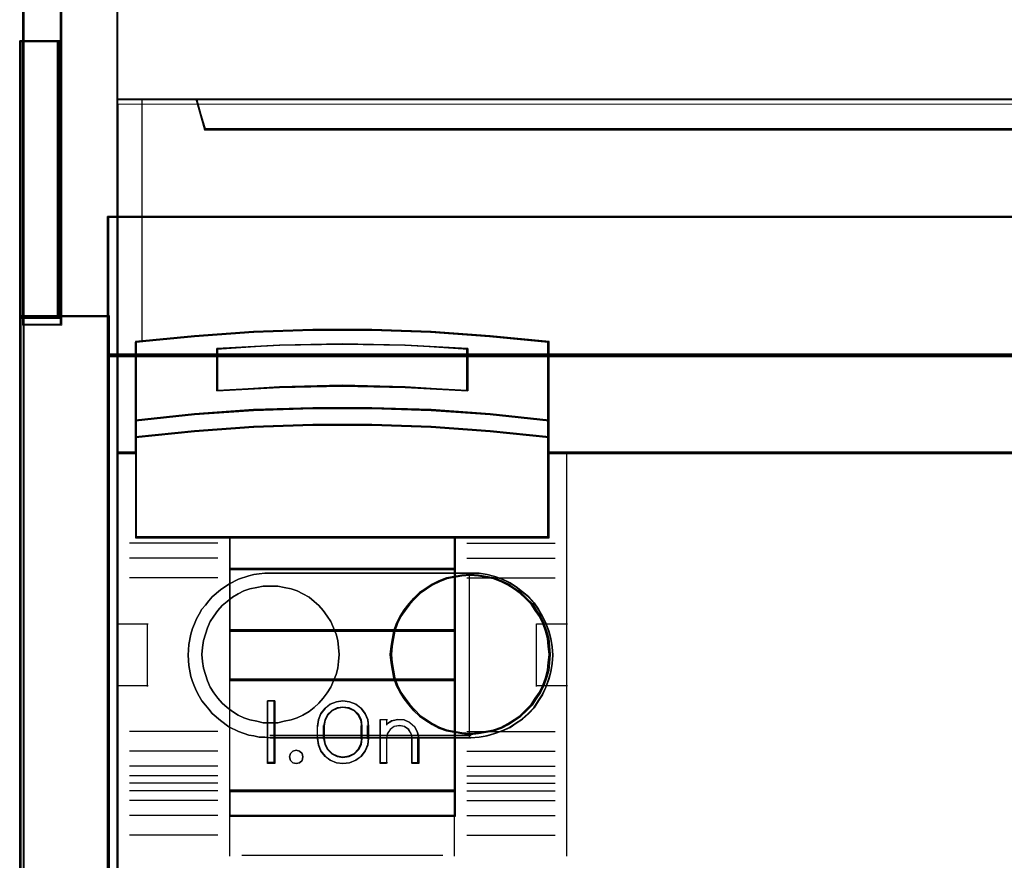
# Model space of a CAD drawing. Header units: millimetres. Extents: x -1290 to 1795, y -4192 to -1311.
# Tile 567 of 656: x 1069.67 to 1077.55, y -2948.62 to -2941.89. Entities that reach past the tile are written whole.
import ezdxf

# ---------------------------------------------------------------- set-up
doc = ezdxf.new("R2010")
doc.units = ezdxf.units.MM
doc.layers.add('30', color=7, linetype='Continuous')
doc.layers.add('45', color=7, linetype='Continuous')
doc.layers.add('Aparatura', color=7, linetype='Continuous', lineweight=13)

# ---------------------------------------------------------------- blocks, each defined once
blk = doc.blocks.new('*U385')
at = {"layer": '45', "color": 7}
for points in [[(270.584727, -233.600374), (198.563909, -233.600374), (198.563909, -315.623143), (270.584727, -315.623143), (270.584727, -233.600374)], [(267.089084, -253.547517), (202.060887, -253.547517), (201.737918, -252.361875), (198.563909, -252.361875), (198.563909, -266.534438), (199.31008, -266.534438), (199.31008, -265.905772), (199.31008, -265.232989), (199.31008, -262.089658), (201.665528, -261.852529), (204.020977, -261.687091), (206.381993, -261.604372), (208.748579, -261.604372), (211.109596, -261.687091), (213.465044, -261.852529), (215.820493, -262.089658), (215.820493, -265.232989), (215.820493, -265.905772), (215.820493, -266.534438), (216.566663, -266.534438), (269.589312, -266.534438), (269.589312, -252.361875), (267.412053, -252.361875), (267.089084, -253.547517)], [(202.059327, -253.588105), (267.08931, -253.588105), (267.412288, -252.361875), (201.736349, -252.361875), (202.059327, -253.588105)], [(210.094044, -263.896619), (212.603565, -264.031708), (212.603565, -262.337471), (210.094044, -262.202383), (207.573345, -262.157353), (205.069414, -262.202383), (202.559894, -262.337471), (202.559894, -264.031708), (205.069414, -263.896619), (207.573345, -263.840332), (210.094044, -263.896619)], [(213.494494, -264.953762), (211.13421, -264.78269), (208.768346, -264.708558), (206.396902, -264.708558), (204.031039, -264.78269), (201.670755, -264.953762), (199.310471, -265.21037), (199.310471, -265.906063), (201.670755, -265.66086), (204.031039, -265.489787), (206.396902, -265.404251), (208.768346, -265.404251), (211.13421, -265.489787), (213.494494, -265.66086), (215.854778, -265.906063), (215.854778, -265.21037), (213.494494, -264.953762)], [(213.47914, -264.966851), (211.124986, -264.801678), (208.765267, -264.730103), (206.399982, -264.730103), (204.040263, -264.801678), (201.686109, -264.966851), (199.331955, -265.21461), (199.331955, -265.886314), (201.686109, -265.649566), (204.040263, -265.484393), (206.399982, -265.401806), (208.765267, -265.401806), (211.124986, -265.484393), (213.47914, -265.649566), (215.833294, -265.886314), (215.833294, -265.21461), (213.47914, -264.966851)], [(213.47914, -264.966851), (211.124986, -264.801678), (208.765267, -264.730103), (206.399982, -264.730103), (204.040263, -264.801678), (201.686109, -264.966851), (199.331955, -265.21461), (199.331955, -265.886314), (201.686109, -265.649566), (204.040263, -265.484393), (206.399982, -265.401806), (208.765267, -265.401806), (211.124986, -265.484393), (213.47914, -265.649566), (215.833294, -265.886314), (215.833294, -265.21461), (213.47914, -264.966851)], [(203.071301, -269.915099), (212.093947, -269.915099), (215.854778, -269.915099), (215.854778, -266.501302), (215.854778, -265.868501), (213.494494, -265.629813), (211.13421, -265.463286), (208.768346, -265.380023), (206.396902, -265.380023), (204.031039, -265.463286), (201.670755, -265.629813), (199.310471, -265.868501), (199.310471, -266.501302), (199.310471, -269.915099), (203.071301, -269.915099)], [(203.083018, -269.893555), (212.082231, -269.893555), (215.833294, -269.893555), (215.833294, -266.510842), (215.833294, -265.883802), (213.47914, -265.647287), (211.124986, -265.482277), (208.765267, -265.399772), (206.399982, -265.399772), (204.040263, -265.482277), (201.686109, -265.647287), (199.331955, -265.883802), (199.331955, -266.510842), (199.331955, -269.893555), (203.083018, -269.893555)], [(212.104066, -269.870215), (203.061182, -269.870215), (203.061182, -271.179032), (212.104066, -271.179032), (212.104066, -269.870215)], [(212.082583, -269.89176), (203.082666, -269.89176), (203.082666, -271.157488), (212.082583, -271.157488), (212.082583, -269.89176)], [(212.104066, -271.135943), (203.061182, -271.135943), (203.061182, -273.647651), (212.104066, -273.647651), (212.104066, -271.135943)], [(212.082583, -271.155692), (203.082666, -271.155692), (203.082666, -273.626106), (212.082583, -273.626106), (212.082583, -271.155692)], [(212.104066, -273.602767), (203.061182, -273.602767), (203.061182, -275.62075), (212.104066, -275.62075), (212.104066, -273.602767)], [(212.082583, -273.624311), (203.082666, -273.624311), (203.082666, -275.599206), (212.082583, -275.599206), (212.082583, -273.624311)], [(203.061182, -280.062468), (212.104066, -280.062468), (212.104066, -275.575866), (203.061182, -275.575866), (203.061182, -280.062468)], [(204.880143, -276.439434), (204.880143, -278.951141), (204.584741, -278.951141), (204.584741, -276.439434), (204.880143, -276.439434)], [(206.724667, -276.942894), (206.89537, -276.730322), (207.094524, -276.568096), (207.350579, -276.472998), (207.606634, -276.439434), (207.874069, -276.472998), (208.118744, -276.568096), (208.329278, -276.730322), (208.499982, -276.942894), (208.596713, -277.183436), (208.630854, -277.446354), (208.630854, -277.94422), (208.596713, -278.207139), (208.499982, -278.447681), (208.329278, -278.660253), (208.118744, -278.816885), (207.874069, -278.917577), (207.606634, -278.951141), (207.350579, -278.917577), (207.094524, -278.816885), (206.89537, -278.660253), (206.724667, -278.447681), (206.627935, -278.207139), (206.588104, -277.94422), (206.588104, -277.446354), (206.627935, -277.183436), (206.724667, -276.942894)], [(206.98806, -276.990464), (206.879209, -277.203877), (206.833377, -277.44537), (206.833377, -277.945205), (206.879209, -278.181082), (206.98806, -278.388878), (207.159931, -278.557362), (207.371904, -278.664068), (207.606794, -278.703381), (207.853141, -278.664068), (208.065114, -278.557362), (208.236985, -278.388878), (208.345836, -278.181082), (208.38021, -277.945205), (208.38021, -277.44537), (208.345836, -277.203877), (208.236985, -276.990464), (208.065114, -276.82198), (207.853141, -276.72089), (207.606794, -276.687193), (207.371904, -276.72089), (207.159931, -276.82198), (206.98806, -276.990464)], [(209.092756, -278.951141), (209.092756, -277.182712), (209.350561, -277.182712), (209.350561, -277.368566), (209.556805, -277.2334), (209.803153, -277.182712), (210.060958, -277.199608), (210.28439, -277.306615), (210.479176, -277.475573), (210.593756, -277.689587), (210.639588, -277.937392), (210.639588, -278.951141), (210.381783, -278.951141), (210.381783, -277.937392), (210.335951, -277.740274), (210.232829, -277.58258), (210.060958, -277.464309), (209.866172, -277.43615), (209.659928, -277.464309), (209.499515, -277.58258), (209.384935, -277.740274), (209.350561, -277.937392), (209.350561, -278.951141), (209.092756, -278.951141)], [(205.974187, -278.550177), (206.004461, -278.681837), (205.974187, -278.819481), (205.871253, -278.915234), (205.731991, -278.951141), (205.598784, -278.915234), (205.50796, -278.819481), (205.465576, -278.681837), (205.50796, -278.550177), (205.598784, -278.44844), (205.731991, -278.412533), (205.871253, -278.44844), (205.974187, -278.550177)], [(212.104066, -280.017584), (203.061182, -280.017584), (203.061182, -281.057097), (212.104066, -281.057097), (212.104066, -280.017584)], [(212.082583, -280.039128), (203.082666, -280.039128), (203.082666, -281.035553), (212.082583, -281.035553), (212.082583, -280.039128)]]:
    blk.add_lwpolyline(points, close=True, dxfattribs=at)
at = {"layer": '45', "color": 139}
for points in [[(270.584727, -233.600374), (198.563909, -233.600374), (198.563909, -315.623143), (270.584727, -315.623143), (270.584727, -233.600374)], [(206.004461, -278.681837), (205.974187, -278.550177), (205.871253, -278.44844), (205.731991, -278.412533), (205.598784, -278.44844), (205.50796, -278.550177), (205.465576, -278.681837), (205.50796, -278.819481), (205.598784, -278.915234), (205.731991, -278.951141), (205.871253, -278.915234), (205.974187, -278.819481), (206.004461, -278.681837)]]:
    blk.add_lwpolyline(points, close=True, dxfattribs=at)
at = {"layer": '45', "color": 255}
blk.add_lwpolyline([(270.563244, -233.621918), (198.585393, -233.621918), (198.585393, -315.601598), (270.563244, -315.601598), (270.563244, -233.621918)], close=True, dxfattribs=at)
at = {"layer": '45', "color": 139}
for points in [[(198.563909, -252.361875), (270.584727, -252.361875)], [(201.736349, -252.361875), (202.103363, -253.588105)], [(202.058605, -253.545016), (267.090031, -253.545016)], [(215.854778, -262.103493), (213.494494, -261.845573), (211.13421, -261.665629), (208.768346, -261.575657), (206.396902, -261.575657), (204.031039, -261.665629), (201.670755, -261.845573), (199.310471, -262.103493)], [(199.310471, -262.058609), (199.310471, -269.915099)], [(212.603565, -262.378182), (210.094044, -262.212561), (207.573345, -262.157353), (205.069414, -262.212561), (202.559894, -262.378182)], [(202.559894, -264.031708), (202.559894, -262.333298)], [(212.560597, -264.031708), (212.560597, -262.333298)], [(215.81002, -269.915099), (215.81002, -262.058609)], [(212.603565, -264.031708), (210.094044, -263.869492), (207.573345, -263.801902), (205.069414, -263.869492), (202.559894, -264.031708)], [(215.854778, -265.236394), (213.494494, -264.966478), (211.13421, -264.786534), (208.768346, -264.708558), (206.396902, -264.708558), (204.031039, -264.786534), (201.670755, -264.966478), (199.310471, -265.236394)], [(215.854778, -265.906063), (213.494494, -265.64902), (211.13421, -265.469689), (208.768346, -265.380023), (206.396902, -265.380023), (204.031039, -265.469689), (201.670755, -265.64902), (199.310471, -265.906063)], [(199.353438, -266.489554), (198.563909, -266.489554)], [(270.584727, -266.489554), (215.81002, -266.489554)], [(216.554791, -266.489554), (216.554791, -282.651376)], [(215.854778, -269.870215), (199.310471, -269.870215)], [(203.061182, -269.870215), (203.061182, -281.057097)], [(203.061182, -269.870215), (212.104066, -269.870215)], [(212.059309, -269.870215), (212.059309, -281.057097)], [(202.604652, -270.128747), (199.059827, -270.128747)], [(212.560597, -270.128747), (216.098261, -270.128747)], [(202.604652, -270.723011), (199.059827, -270.723011)], [(212.560597, -270.723011), (216.098261, -270.723011)], [(203.061182, -271.135943), (212.104066, -271.135943)], [(202.604652, -271.514764), (199.059827, -271.514764)], [(212.560597, -271.514764), (216.098261, -271.514764)], [(198.563909, -273.355007), (199.809969, -273.355007)], [(199.767001, -273.355007), (199.767001, -275.86851)], [(215.35886, -275.86851), (215.35886, -273.355007)], [(215.35886, -273.355007), (216.599549, -273.355007)], [(203.061182, -273.602767), (212.104066, -273.602767)], [(198.563909, -275.823626), (199.809969, -275.823626)], [(203.061182, -275.575866), (212.104066, -275.575866)], [(215.35886, -275.823626), (216.599549, -275.823626)], [(204.880143, -276.439434), (204.584741, -276.439434)], [(204.584741, -276.439434), (204.584741, -278.951141)], [(204.835385, -276.439434), (204.835385, -278.951141)], [(208.630854, -277.47356), (208.596713, -277.203538), (208.499982, -276.956497), (208.329278, -276.738181), (208.118744, -276.571572), (207.874069, -276.473905), (207.606634, -276.439434), (207.350579, -276.473905), (207.094524, -276.571572), (206.89537, -276.738181), (206.724667, -276.956497), (206.627935, -277.203538), (206.588104, -277.47356)], [(208.38021, -277.47356), (208.345836, -277.223088), (208.236985, -277.00174), (208.065114, -276.826992), (207.853141, -276.722143), (207.606794, -276.687193), (207.371904, -276.722143), (207.159931, -276.826992), (206.98806, -277.00174), (206.879209, -277.223088), (206.833377, -277.47356)], [(209.092756, -277.182712), (209.388158, -277.182712)], [(209.092756, -277.182712), (209.092756, -278.951141)], [(209.3434, -277.182712), (209.3434, -277.407132)], [(210.639588, -277.961898), (210.593502, -277.706046), (210.478285, -277.485083), (210.282416, -277.310638), (210.057744, -277.200157), (209.798506, -277.182712), (209.55079, -277.235046), (209.3434, -277.374601)], [(202.604652, -277.665664), (199.059827, -277.665664)], [(206.588104, -277.961898), (206.588104, -277.428676)], [(206.833377, -277.961898), (206.833377, -277.428676)], [(208.335452, -277.961898), (208.335452, -277.428676)], [(208.586096, -277.961898), (208.586096, -277.428676)], [(210.388944, -277.961898), (210.342475, -277.752204), (210.237921, -277.584449), (210.063664, -277.458633), (209.866172, -277.428676), (209.657063, -277.458633), (209.494423, -277.584449), (209.378251, -277.752204), (209.3434, -277.961898)], [(212.560597, -277.665664), (216.098261, -277.665664)], [(206.588104, -277.918809), (206.627935, -278.188363), (206.724667, -278.434975), (206.89537, -278.652912), (207.094524, -278.813497), (207.350579, -278.91673), (207.606634, -278.951141), (207.874069, -278.91673), (208.118744, -278.813497), (208.329278, -278.652912), (208.499982, -278.434975), (208.596713, -278.188363), (208.630854, -277.918809)], [(206.833377, -277.918809), (206.879209, -278.162898), (206.98806, -278.377929), (207.159931, -278.552279), (207.371904, -278.6627), (207.606794, -278.703381), (207.853141, -278.6627), (208.065114, -278.552279), (208.236985, -278.377929), (208.345836, -278.162898), (208.38021, -277.918809)], [(209.3434, -277.918809), (209.3434, -278.951141)], [(210.345976, -277.918809), (210.345976, -278.951141)], [(210.59483, -277.918809), (210.59483, -278.951141)], [(202.604652, -278.457417), (199.059827, -278.457417)], [(212.560597, -278.457417), (216.098261, -278.457417)], [(204.880143, -278.908052), (204.584741, -278.908052)], [(209.092756, -278.908052), (209.388158, -278.908052)], [(210.345976, -278.908052), (210.639588, -278.908052)], [(202.604652, -279.051681), (199.059827, -279.051681)], [(212.560597, -279.051681), (216.098261, -279.051681)], [(202.604652, -279.441274), (199.059827, -279.441274)], [(202.604652, -279.737508), (199.059827, -279.737508)], [(212.560597, -279.441274), (216.098261, -279.441274)], [(212.560597, -279.737508), (216.098261, -279.737508)], [(202.604652, -280.040924), (199.059827, -280.040924)], [(203.061182, -280.017584), (212.104066, -280.017584)], [(212.560597, -280.040924), (216.098261, -280.040924)], [(202.604652, -280.430517), (199.059827, -280.430517)], [(212.560597, -280.430517), (216.098261, -280.430517)], [(202.604652, -281.02478), (199.059827, -281.02478)], [(203.061182, -281.014008), (212.104066, -281.014008)], [(203.061182, -281.014008), (203.061182, -282.651376)], [(212.059309, -281.014008), (212.059309, -282.651376)], [(212.560597, -281.02478), (216.098261, -281.02478)], [(202.604652, -281.816534), (199.059827, -281.816534)], [(212.560597, -281.816534), (216.098261, -281.816534)], [(203.555309, -282.608287), (211.608149, -282.608287)]]:
    blk.add_lwpolyline(points, dxfattribs=at)
at = {"layer": '45', "color": 140}
for points in [[(267.089084, -253.547517), (202.060887, -253.547517), (201.737918, -252.361875), (198.563909, -252.361875), (198.563909, -266.534438), (199.31008, -266.534438), (199.31008, -265.905772), (199.31008, -265.232989), (199.31008, -262.089658), (201.665528, -261.852529), (204.020977, -261.687091), (206.381993, -261.604372), (208.748579, -261.604372), (211.109596, -261.687091), (213.465044, -261.852529), (215.820493, -262.089658), (215.820493, -265.232989), (215.820493, -265.905772), (215.820493, -266.534438), (216.566663, -266.534438), (269.589312, -266.534438), (269.589312, -252.361875), (267.412053, -252.361875), (267.089084, -253.547517)], [(267.069113, -253.565457), (202.080255, -253.565457), (201.757481, -252.383419), (198.585393, -252.383419), (198.585393, -266.512894), (199.331112, -266.512894), (199.331112, -265.886139), (199.331112, -265.215401), (199.331112, -262.081627), (201.685136, -261.845219), (204.039159, -261.680284), (206.398748, -261.597816), (208.763901, -261.597816), (211.12349, -261.680284), (213.477513, -261.845219), (215.831537, -262.081627), (215.831537, -265.215401), (215.831537, -265.886139), (215.831537, -266.512894), (216.577256, -266.512894), (269.567828, -266.512894), (269.567828, -252.383419), (267.391887, -252.383419), (267.069113, -253.565457)], [(202.080608, -253.566561), (267.069819, -253.566561), (267.392594, -252.383419), (201.757832, -252.383419), (202.080608, -253.566561)]]:
    blk.add_lwpolyline(points, close=True, dxfattribs=at)
blk.add_lwpolyline([(199.561115, -252.361875), (199.561115, -262.069381)], dxfattribs=at)
at = {"layer": '45', "color": 59}
for points in [[(202.059327, -253.588105), (267.08931, -253.588105), (267.412288, -252.361875), (201.736349, -252.361875), (202.059327, -253.588105)], [(211.13421, -264.819137), (213.494494, -264.98604), (215.854778, -265.236394), (215.854778, -262.065239), (213.494494, -261.826011), (211.13421, -261.659108), (208.768346, -261.575657), (206.396902, -261.575657), (204.031039, -261.659108), (201.670755, -261.826011), (199.310471, -262.065239), (199.310471, -265.236394), (201.670755, -264.98604), (204.031039, -264.819137), (206.396902, -264.746812), (208.768346, -264.746812), (211.13421, -264.819137)], [(211.124986, -264.802504), (213.47914, -264.967442), (215.833294, -265.21485), (215.833294, -262.081021), (213.47914, -261.844609), (211.124986, -261.679671), (208.765267, -261.597201), (206.399982, -261.597201), (204.040263, -261.679671), (201.686109, -261.844609), (199.331955, -262.081021), (199.331955, -265.21485), (201.686109, -264.967442), (204.040263, -264.802504), (206.399982, -264.73103), (208.765267, -264.73103), (211.124986, -264.802504)], [(212.603565, -262.337471), (212.603565, -264.031708), (210.094044, -263.896619), (207.573345, -263.840332), (205.069414, -263.896619), (202.559894, -264.031708), (202.559894, -262.337471), (205.069414, -262.202383), (207.573345, -262.157353), (210.094044, -262.202383), (212.603565, -262.337471)], [(210.094044, -263.896619), (212.603565, -264.031708), (212.603565, -262.337471), (210.094044, -262.202383), (207.573345, -262.157353), (205.069414, -262.202383), (202.559894, -262.337471), (202.559894, -264.031708), (205.069414, -263.896619), (207.573345, -263.840332), (210.094044, -263.896619)], [(210.084639, -263.879847), (212.583871, -264.011959), (212.583871, -262.355048), (210.084639, -262.222935), (207.574275, -262.178898), (205.080609, -262.222935), (202.581377, -262.355048), (202.581377, -264.011959), (205.080609, -263.879847), (207.574275, -263.8248), (210.084639, -263.879847)], [(210.084639, -263.879847), (212.583871, -264.011959), (212.583871, -262.355048), (210.084639, -262.222935), (207.574275, -262.178898), (205.080609, -262.222935), (202.581377, -262.355048), (202.581377, -264.011959), (205.080609, -263.879847), (207.574275, -263.8248), (210.084639, -263.879847)], [(213.494494, -264.953762), (211.13421, -264.78269), (208.768346, -264.708558), (206.396902, -264.708558), (204.031039, -264.78269), (201.670755, -264.953762), (199.310471, -265.21037), (199.310471, -265.906063), (201.670755, -265.66086), (204.031039, -265.489787), (206.396902, -265.404251), (208.768346, -265.404251), (211.13421, -265.489787), (213.494494, -265.66086), (215.854778, -265.906063), (215.854778, -265.21037), (213.494494, -264.953762)], [(203.071301, -269.915099), (212.093947, -269.915099), (215.854778, -269.915099), (215.854778, -266.501302), (215.854778, -265.868501), (213.494494, -265.629813), (211.13421, -265.463286), (208.768346, -265.380023), (206.396902, -265.380023), (204.031039, -265.463286), (201.670755, -265.629813), (199.310471, -265.868501), (199.310471, -266.501302), (199.310471, -269.915099), (203.071301, -269.915099)], [(203.083018, -269.893555), (212.082231, -269.893555), (215.833294, -269.893555), (215.833294, -266.510842), (215.833294, -265.883802), (213.47914, -265.647287), (211.124986, -265.482277), (208.765267, -265.399772), (206.399982, -265.399772), (204.040263, -265.482277), (201.686109, -265.647287), (199.331955, -265.883802), (199.331955, -266.510842), (199.331955, -269.893555), (203.083018, -269.893555)], [(212.104066, -269.870215), (203.061182, -269.870215), (203.061182, -271.179032), (212.104066, -271.179032), (212.104066, -269.870215)], [(212.082583, -269.89176), (203.082666, -269.89176), (203.082666, -271.157488), (212.082583, -271.157488), (212.082583, -269.89176)], [(212.104066, -271.135943), (203.061182, -271.135943), (203.061182, -273.647651), (212.104066, -273.647651), (212.104066, -271.135943)], [(212.082583, -271.155692), (203.082666, -271.155692), (203.082666, -273.626106), (212.082583, -273.626106), (212.082583, -271.155692)], [(212.104066, -273.602767), (203.061182, -273.602767), (203.061182, -275.62075), (212.104066, -275.62075), (212.104066, -273.602767)], [(212.082583, -273.624311), (203.082666, -273.624311), (203.082666, -275.599206), (212.082583, -275.599206), (212.082583, -273.624311)], [(203.061182, -280.062468), (212.104066, -280.062468), (212.104066, -275.575866), (203.061182, -275.575866), (203.061182, -280.062468)], [(204.880143, -276.439434), (204.880143, -278.951141), (204.584741, -278.951141), (204.584741, -276.439434), (204.880143, -276.439434)], [(206.724667, -276.942894), (206.89537, -276.730322), (207.094524, -276.568096), (207.350579, -276.472998), (207.606634, -276.439434), (207.874069, -276.472998), (208.118744, -276.568096), (208.329278, -276.730322), (208.499982, -276.942894), (208.596713, -277.183436), (208.630854, -277.446354), (208.630854, -277.94422), (208.596713, -278.207139), (208.499982, -278.447681), (208.329278, -278.660253), (208.118744, -278.816885), (207.874069, -278.917577), (207.606634, -278.951141), (207.350579, -278.917577), (207.094524, -278.816885), (206.89537, -278.660253), (206.724667, -278.447681), (206.627935, -278.207139), (206.588104, -277.94422), (206.588104, -277.446354), (206.627935, -277.183436), (206.724667, -276.942894)], [(206.98806, -276.990464), (206.879209, -277.203877), (206.833377, -277.44537), (206.833377, -277.945205), (206.879209, -278.181082), (206.98806, -278.388878), (207.159931, -278.557362), (207.371904, -278.664068), (207.606794, -278.703381), (207.853141, -278.664068), (208.065114, -278.557362), (208.236985, -278.388878), (208.345836, -278.181082), (208.38021, -277.945205), (208.38021, -277.44537), (208.345836, -277.203877), (208.236985, -276.990464), (208.065114, -276.82198), (207.853141, -276.72089), (207.606794, -276.687193), (207.371904, -276.72089), (207.159931, -276.82198), (206.98806, -276.990464)], [(207.005247, -277.005797), (206.89942, -277.214839), (206.854861, -277.451386), (206.854861, -277.940984), (206.89942, -278.17203), (207.005247, -278.375571), (207.172344, -278.540604), (207.378429, -278.645125), (207.606794, -278.683632), (207.846298, -278.645125), (208.052383, -278.540604), (208.219479, -278.375571), (208.325307, -278.17203), (208.358726, -277.940984), (208.358726, -277.451386), (208.325307, -277.214839), (208.219479, -277.005797), (208.052383, -276.840764), (207.846298, -276.741744), (207.606794, -276.708738), (207.378429, -276.741744), (207.172344, -276.840764), (207.005247, -277.005797)], [(209.092756, -278.951141), (209.092756, -277.182712), (209.350561, -277.182712), (209.350561, -277.368566), (209.556805, -277.2334), (209.803153, -277.182712), (210.060958, -277.199608), (210.28439, -277.306615), (210.479176, -277.475573), (210.593756, -277.689587), (210.639588, -277.937392), (210.639588, -278.951141), (210.381783, -278.951141), (210.381783, -277.937392), (210.335951, -277.740274), (210.232829, -277.58258), (210.060958, -277.464309), (209.866172, -277.43615), (209.659928, -277.464309), (209.499515, -277.58258), (209.384935, -277.740274), (209.350561, -277.937392), (209.350561, -278.951141), (209.092756, -278.951141)], [(205.974187, -278.550177), (206.004461, -278.681837), (205.974187, -278.819481), (205.871253, -278.915234), (205.731991, -278.951141), (205.598784, -278.915234), (205.50796, -278.819481), (205.465576, -278.681837), (205.50796, -278.550177), (205.598784, -278.44844), (205.731991, -278.412533), (205.871253, -278.44844), (205.974187, -278.550177)], [(212.104066, -280.017584), (203.061182, -280.017584), (203.061182, -281.057097), (212.104066, -281.057097), (212.104066, -280.017584)], [(212.082583, -280.039128), (203.082666, -280.039128), (203.082666, -281.035553), (212.082583, -281.035553), (212.082583, -280.039128)]]:
    blk.add_lwpolyline(points, close=True, dxfattribs=at)
blk = doc.blocks.new('*U396')
at = {"layer": '30', "color": 7}
for points in [[(113.649238, -411.04288), (113.649238, -399.951152), (113.649238, -411.04288)], [(113.649238, -411.04288), (113.649238, -399.951152), (113.649238, -411.04288)], [(115.244409, -411.04288), (115.244409, -399.951152), (113.649238, -399.951152), (113.649238, -411.04288), (115.244409, -411.04288)], [(115.201441, -410.999791), (115.201441, -399.994241), (113.692205, -399.994241), (113.692205, -410.999791), (115.201441, -410.999791)], [(115.156683, -411.04288), (115.156683, -399.951152), (115.156683, -411.04288)], [(115.156683, -411.04288), (115.156683, -399.951152), (115.156683, -411.04288)], [(117.158256, -406.976392), (548.842747, -406.976392), (117.158256, -406.976392)], [(117.158256, -406.976392), (117.158256, -409.588639), (117.158256, -406.976392)], [(548.842747, -406.976392), (117.158256, -406.976392), (117.158256, -409.541093), (117.158256, -411.018584), (117.158256, -412.579707), (548.842747, -412.579707), (548.842747, -411.018584), (548.842747, -409.541093), (548.842747, -406.976392)], [(117.158256, -412.579707), (117.158256, -409.500666), (117.158256, -412.579707)], [(113.649238, -410.954907), (117.245982, -410.954907), (113.649238, -410.954907)], [(113.649238, -410.954907), (113.649238, -438.045078), (113.649238, -410.954907)], [(115.194714, -410.954907), (113.649238, -410.954907), (113.649238, -438.045078), (115.194714, -438.045078), (117.245982, -438.045078), (117.245982, -436.585953), (117.245982, -435.071767), (117.245982, -414.01081), (117.245982, -412.496624), (117.245982, -410.954907), (115.194714, -410.954907)], [(115.200756, -410.997996), (113.692205, -410.997996), (113.692205, -438.003785), (115.200756, -438.003785), (117.203014, -438.003785), (117.203014, -436.549205), (117.203014, -435.039735), (117.203014, -414.04438), (117.203014, -412.53491), (117.203014, -410.997996), (115.200756, -410.997996)], [(117.158256, -412.491734), (548.842747, -412.491734), (117.158256, -412.491734)], [(117.158256, -414.089604), (117.158256, -412.491734), (117.158256, -414.089604)], [(548.842747, -412.491734), (117.158256, -412.491734), (117.158256, -414.006535), (117.158256, -435.076037), (117.158256, -436.590837), (548.842747, -436.590837), (548.842747, -435.076037), (548.842747, -414.006535), (548.842747, -412.491734)], [(117.158256, -414.001631), (117.158256, -435.082736), (117.158256, -414.001631)], [(131.702128, -421.245904), (132.033116, -421.245904), (132.364104, -421.301538), (132.66751, -421.384988), (132.970917, -421.496255), (133.274323, -421.635338), (133.522564, -421.802238), (133.770805, -421.996955), (134.019046, -422.191672), (134.239705, -422.442023), (134.4052, -422.692373), (134.570694, -422.97054), (134.708606, -423.248707), (134.818935, -423.554691), (134.901682, -423.860674), (134.956847, -424.194475), (134.984429, -424.528275), (134.956847, -424.862076), (134.901682, -425.195876), (134.818935, -425.50186), (134.708606, -425.807843), (134.570694, -426.113827), (134.4052, -426.364177), (134.239705, -426.642344), (134.019046, -426.864878), (133.770805, -427.087412), (133.522564, -427.254312), (133.274323, -427.421212), (132.970917, -427.560295), (132.66751, -427.671562), (132.364104, -427.755012), (132.033116, -427.810646), (131.702128, -427.838462), (123.675659, -427.838462), (123.455, -427.810646), (123.234341, -427.810646), (123.013682, -427.755012), (122.820605, -427.727196), (122.40687, -427.588112), (122.020716, -427.393395), (121.689728, -427.143045), (121.35874, -426.864878), (121.220828, -426.697978), (121.082916, -426.531078), (120.945004, -426.364177), (120.834675, -426.16946), (120.724345, -425.974744), (120.641598, -425.780027), (120.558851, -425.58531), (120.503686, -425.390593), (120.420939, -424.945526), (120.393357, -424.528275), (120.420939, -424.111025), (120.503686, -423.693774), (120.558851, -423.47124), (120.641598, -423.276524), (120.724345, -423.081807), (120.834675, -422.88709), (120.945004, -422.692373), (121.082916, -422.525473), (121.220828, -422.358572), (121.35874, -422.191672), (121.689728, -421.913505), (122.020716, -421.690972), (122.40687, -421.496255), (122.820605, -421.357171), (123.013682, -421.301538), (123.234341, -421.273721), (123.455, -421.245904), (123.675659, -421.245904), (131.702128, -421.245904)], [(123.675659, -427.838462), (131.702128, -427.838462), (132.033116, -427.810646), (132.364104, -427.755012), (132.66751, -427.671562), (132.970917, -427.560295), (133.274323, -427.421212), (133.522564, -427.254312), (133.770805, -427.087412), (134.019046, -426.864878), (134.239705, -426.642344), (134.4052, -426.364177), (134.570694, -426.113827), (134.708606, -425.807843), (134.818935, -425.50186), (134.901682, -425.195876), (134.956847, -424.862076), (134.984429, -424.528275), (134.956847, -424.194475), (134.901682, -423.860674), (134.818935, -423.554691), (134.708606, -423.248707), (134.570694, -422.97054), (134.4052, -422.692373), (134.239705, -422.442023), (134.019046, -422.191672), (133.770805, -421.996955), (133.522564, -421.802238), (133.274323, -421.635338), (132.970917, -421.496255), (132.66751, -421.384988), (132.364104, -421.301538), (132.033116, -421.245904), (131.702128, -421.245904), (123.675659, -421.245904), (123.455, -421.245904), (123.234341, -421.273721), (123.013682, -421.301538), (122.820605, -421.357171), (122.40687, -421.496255), (122.020716, -421.690972), (121.689728, -421.913505), (121.35874, -422.191672), (121.220828, -422.358572), (121.082916, -422.525473), (120.945004, -422.692373), (120.834675, -422.88709), (120.724345, -423.081807), (120.641598, -423.276524), (120.558851, -423.47124), (120.503686, -423.693774), (120.420939, -424.111025), (120.393357, -424.528275), (120.420939, -424.945526), (120.503686, -425.390593), (120.558851, -425.58531), (120.641598, -425.780027), (120.724345, -425.974744), (120.834675, -426.16946), (120.945004, -426.364177), (121.082916, -426.531078), (121.220828, -426.697978), (121.35874, -426.864878), (121.689728, -427.143045), (122.020716, -427.393395), (122.40687, -427.588112), (122.820605, -427.727196), (123.013682, -427.755012), (123.234341, -427.810646), (123.455, -427.810646), (123.675659, -427.838462)], [(123.657102, -421.245904), (131.722474, -421.245904), (123.657102, -421.245904)], [(134.87522, -424.50089), (134.847424, -424.167047), (134.819627, -423.861024), (134.736237, -423.555001), (134.625051, -423.248979), (134.486068, -422.970776), (134.319288, -422.720394), (134.152509, -422.470011), (133.930136, -422.247449), (133.707763, -422.024887), (133.457594, -421.857966), (133.207424, -421.691044), (132.929458, -421.551943), (132.623696, -421.440662), (132.317933, -421.385021), (132.012171, -421.329381), (131.678611, -421.301561), (131.345052, -421.329381), (131.03929, -421.385021), (130.733527, -421.440662), (130.427765, -421.551943), (130.149799, -421.691044), (129.899629, -421.857966), (129.64946, -422.024887), (129.427087, -422.247449), (129.232511, -422.470011), (129.037935, -422.720394), (128.871155, -422.970776), (128.732172, -423.248979), (128.620986, -423.555001), (128.565393, -423.861024), (128.509799, -424.167047), (128.482003, -424.50089), (128.509799, -424.834733), (128.565393, -425.140756), (128.620986, -425.446779), (128.732172, -425.752802), (128.871155, -426.031004), (129.037935, -426.281387), (129.232511, -426.531769), (129.427087, -426.754331), (129.64946, -426.976893), (129.899629, -427.143815), (130.149799, -427.310736), (130.427765, -427.449838), (130.733527, -427.561119), (131.03929, -427.616759), (131.345052, -427.6724), (131.678611, -427.70022), (132.012171, -427.6724), (132.317933, -427.616759), (132.623696, -427.561119), (132.929458, -427.449838), (133.207424, -427.310736), (133.457594, -427.143815), (133.707763, -426.976893), (133.930136, -426.754331), (134.152509, -426.531769), (134.319288, -426.281387), (134.486068, -426.031004), (134.625051, -425.752802), (134.736237, -425.446779), (134.819627, -425.140756), (134.847424, -424.834733), (134.87522, -424.50089)], [(131.678611, -427.70022), (131.345052, -427.6724), (131.03929, -427.616759), (130.733527, -427.561119), (130.427765, -427.449838), (130.149799, -427.310736), (129.899629, -427.143815), (129.64946, -426.976893), (129.427087, -426.754331), (129.232511, -426.531769), (129.037935, -426.281387), (128.871155, -426.031004), (128.732172, -425.752802), (128.620986, -425.446779), (128.565393, -425.140756), (128.509799, -424.834733), (128.482003, -424.50089), (128.509799, -424.167047), (128.565393, -423.861024), (128.620986, -423.555001), (128.732172, -423.248979), (128.871155, -422.970776), (129.037935, -422.720394), (129.232511, -422.470011), (129.427087, -422.247449), (129.64946, -422.024887), (129.899629, -421.857966), (130.149799, -421.691044), (130.427765, -421.551943), (130.733527, -421.440662), (131.03929, -421.385021), (131.345052, -421.329381), (131.678611, -421.301561), (132.012171, -421.329381), (132.317933, -421.385021), (132.623696, -421.440662), (132.929458, -421.551943), (133.207424, -421.691044), (133.457594, -421.857966), (133.707763, -422.024887), (133.930136, -422.247449), (134.152509, -422.470011), (134.319288, -422.720394), (134.486068, -422.970776), (134.625051, -423.248979), (134.736237, -423.555001), (134.819627, -423.861024), (134.847424, -424.167047), (134.87522, -424.50089), (134.847424, -424.834733), (134.819627, -425.140756), (134.736237, -425.446779), (134.625051, -425.752802), (134.486068, -426.031004), (134.319288, -426.281387), (134.152509, -426.531769), (133.930136, -426.754331), (133.707763, -426.976893), (133.457594, -427.143815), (133.207424, -427.310736), (132.929458, -427.449838), (132.623696, -427.561119), (132.317933, -427.616759), (132.012171, -427.6724), (131.678611, -427.70022)], [(128.482003, -424.50089), (128.509799, -424.834733), (128.565393, -425.140756), (128.620986, -425.446779), (128.732172, -425.752802), (128.871155, -426.031004), (129.037935, -426.281387), (129.232511, -426.531769), (129.427087, -426.754331), (129.64946, -426.976893), (129.899629, -427.143815), (130.149799, -427.310736), (130.427765, -427.449838), (130.733527, -427.561119), (131.03929, -427.616759), (131.345052, -427.6724), (131.678611, -427.70022), (132.012171, -427.6724), (132.317933, -427.616759), (132.623696, -427.561119), (132.929458, -427.449838), (133.207424, -427.310736), (133.457594, -427.143815), (133.707763, -426.976893), (133.930136, -426.754331), (134.152509, -426.531769), (134.319288, -426.281387), (134.486068, -426.031004), (134.625051, -425.752802), (134.736237, -425.446779), (134.819627, -425.140756), (134.847424, -424.834733), (134.87522, -424.50089), (134.847424, -424.167047), (134.819627, -423.861024), (134.736237, -423.555001), (134.625051, -423.248979), (134.486068, -422.970776), (134.319288, -422.720394), (134.152509, -422.470011), (133.930136, -422.247449), (133.707763, -422.024887), (133.457594, -421.857966), (133.207424, -421.691044), (132.929458, -421.551943), (132.623696, -421.440662), (132.317933, -421.385021), (132.012171, -421.329381), (131.678611, -421.301561), (131.345052, -421.329381), (131.03929, -421.385021), (130.733527, -421.440662), (130.427765, -421.551943), (130.149799, -421.691044), (129.899629, -421.857966), (129.64946, -422.024887), (129.427087, -422.247449), (129.232511, -422.470011), (129.037935, -422.720394), (128.871155, -422.970776), (128.732172, -423.248979), (128.620986, -423.555001), (128.565393, -423.861024), (128.509799, -424.167047), (128.482003, -424.50089)], [(128.52497, -424.50089), (128.552393, -424.830237), (128.607239, -425.132138), (128.662085, -425.43404), (128.771777, -425.735941), (128.908892, -426.010397), (129.07343, -426.257407), (129.265391, -426.504417), (129.457351, -426.723982), (129.676735, -426.943546), (129.923542, -427.10822), (130.170348, -427.272893), (130.444578, -427.410121), (130.746231, -427.519903), (131.047883, -427.574795), (131.349536, -427.629686), (131.678611, -427.657131), (132.007687, -427.629686), (132.30934, -427.574795), (132.610992, -427.519903), (132.912645, -427.410121), (133.186875, -427.272893), (133.433681, -427.10822), (133.680488, -426.943546), (133.899872, -426.723982), (134.119255, -426.504417), (134.283793, -426.257407), (134.448331, -426.010397), (134.585446, -425.735941), (134.695138, -425.43404), (134.777407, -425.132138), (134.80483, -424.830237), (134.832253, -424.50089), (134.80483, -424.171543), (134.777407, -423.869642), (134.695138, -423.567741), (134.585446, -423.265839), (134.448331, -422.991384), (134.283793, -422.744373), (134.119255, -422.497363), (133.899872, -422.277799), (133.680488, -422.058234), (133.433681, -421.893561), (133.186875, -421.728887), (132.912645, -421.591659), (132.610992, -421.481877), (132.30934, -421.426986), (132.007687, -421.372095), (131.678611, -421.344649), (131.349536, -421.372095), (131.047883, -421.426986), (130.746231, -421.481877), (130.444578, -421.591659), (130.170348, -421.728887), (129.923542, -421.893561), (129.676735, -422.058234), (129.457351, -422.277799), (129.265391, -422.497363), (129.07343, -422.744373), (128.908892, -422.991384), (128.771777, -423.265839), (128.662085, -423.567741), (128.607239, -423.869642), (128.552393, -424.171543), (128.52497, -424.50089)], [(131.634749, -427.838462), (131.972532, -427.810646), (132.310315, -427.755012), (132.619949, -427.671562), (132.929583, -427.560295), (133.239218, -427.421212), (133.492555, -427.254312), (133.745892, -427.087412), (133.999229, -426.864878), (134.224418, -426.642344), (134.393309, -426.364177), (134.562201, -426.113827), (134.702944, -425.807843), (134.815538, -425.50186), (134.899984, -425.195876), (134.956281, -424.862076), (134.984429, -424.528275), (134.956281, -424.194475), (134.899984, -423.860674), (134.815538, -423.554691), (134.702944, -423.248707), (134.562201, -422.97054), (134.393309, -422.692373), (134.224418, -422.442023), (133.999229, -422.191672), (133.745892, -421.996955), (133.492555, -421.802238), (133.239218, -421.635338), (132.929583, -421.496255), (132.619949, -421.384988), (132.310315, -421.301538), (131.972532, -421.245904), (131.634749, -421.245904), (131.634749, -427.838462)], [(126.430301, -424.50089), (126.402447, -424.22206), (126.374592, -423.94323), (126.318884, -423.692283), (126.207466, -423.441335), (126.096048, -423.190388), (125.956776, -422.967324), (125.78965, -422.74426), (125.622523, -422.549079), (125.427543, -422.38178), (125.232562, -422.214482), (124.981872, -422.075067), (124.759037, -421.963535), (124.508347, -421.879886), (124.229803, -421.82412), (123.979114, -421.768354), (123.70057, -421.768354), (123.394171, -421.768354), (123.143482, -421.82412), (122.864938, -421.879886), (122.614248, -421.963535), (122.391413, -422.075067), (122.168577, -422.214482), (121.945742, -422.38178), (121.750761, -422.549079), (121.583635, -422.74426), (121.416509, -422.967324), (121.277237, -423.190388), (121.165819, -423.441335), (121.082256, -423.692283), (120.998692, -423.94323), (120.970838, -424.22206), (120.942984, -424.50089), (120.970838, -424.77972), (120.998692, -425.058551), (121.082256, -425.309498), (121.165819, -425.560445), (121.277237, -425.811392), (121.416509, -426.034457), (121.583635, -426.257521), (121.750761, -426.452702), (121.945742, -426.62), (122.168577, -426.787298), (122.391413, -426.926713), (122.614248, -427.038245), (122.864938, -427.121894), (123.143482, -427.17766), (123.394171, -427.233427), (123.70057, -427.233427), (123.979114, -427.233427), (124.229803, -427.17766), (124.508347, -427.121894), (124.759037, -427.038245), (124.981872, -426.926713), (125.232562, -426.787298), (125.427543, -426.62), (125.622523, -426.452702), (125.78965, -426.257521), (125.956776, -426.034457), (126.096048, -425.811392), (126.207466, -425.560445), (126.318884, -425.309498), (126.374592, -425.058551), (126.402447, -424.77972), (126.430301, -424.50089)], [(123.70057, -421.768354), (123.979114, -421.768354), (124.229803, -421.82412), (124.508347, -421.879886), (124.759037, -421.963535), (124.981872, -422.075067), (125.232562, -422.214482), (125.427543, -422.38178), (125.622523, -422.549079), (125.78965, -422.74426), (125.956776, -422.967324), (126.096048, -423.190388), (126.207466, -423.441335), (126.318884, -423.692283), (126.374592, -423.94323), (126.402447, -424.22206), (126.430301, -424.50089), (126.402447, -424.77972), (126.374592, -425.058551), (126.318884, -425.309498), (126.207466, -425.560445), (126.096048, -425.811392), (125.956776, -426.034457), (125.78965, -426.257521), (125.622523, -426.452702), (125.427543, -426.62), (125.232562, -426.787298), (124.981872, -426.926713), (124.759037, -427.038245), (124.508347, -427.121894), (124.229803, -427.17766), (123.979114, -427.233427), (123.70057, -427.233427), (123.394171, -427.233427), (123.143482, -427.17766), (122.864938, -427.121894), (122.614248, -427.038245), (122.391413, -426.926713), (122.168577, -426.787298), (121.945742, -426.62), (121.750761, -426.452702), (121.583635, -426.257521), (121.416509, -426.034457), (121.277237, -425.811392), (121.165819, -425.560445), (121.082256, -425.309498), (120.998692, -425.058551), (120.970838, -424.77972), (120.942984, -424.50089), (120.970838, -424.22206), (120.998692, -423.94323), (121.082256, -423.692283), (121.165819, -423.441335), (121.277237, -423.190388), (121.416509, -422.967324), (121.583635, -422.74426), (121.750761, -422.549079), (121.945742, -422.38178), (122.168577, -422.214482), (122.391413, -422.075067), (122.614248, -421.963535), (122.864938, -421.879886), (123.143482, -421.82412), (123.394171, -421.768354), (123.70057, -421.768354)], [(131.722474, -427.75049), (123.657102, -427.75049), (131.722474, -427.75049)]]:
    blk.add_lwpolyline(points, close=True, dxfattribs=at)
at = {"layer": '30', "color": 59}
for points in [[(113.649238, -399.951152), (115.244409, -399.951152), (113.649238, -399.951152)], [(548.79978, -407.01948), (117.201224, -407.01948), (117.201224, -409.544737), (117.201224, -410.999505), (117.201224, -412.536618), (548.79978, -412.536618), (548.79978, -410.999505), (548.79978, -409.544737), (548.79978, -407.01948)]]:
    blk.add_lwpolyline(points, close=True, dxfattribs=at)

msp = doc.modelspace()

# ---------------------------------------------------------------- linework, layer by layer
at = {"layer": 'Aparatura', "color": 7, "lineweight": 13}
for points in [[(1069.7013, -3000.1712), (1069.7013, -2983.7931), (1069.7013, -2983.6007), (1069.7013, -2979.7046), (1069.7013, -2974.3054), (1069.7013, -2972.1048), (1069.7013, -2970.4093), (1069.7013, -2970.2048), (1069.7013, -2953.8268), (1069.7013, -2953.6224), (1069.7013, -2949.7263), (1069.7013, -2944.327), (1069.7013, -2942.1385), (1069.7013, -2940.4309), (1069.7013, -2940.2385), (1069.7013, -2923.8485), (1069.7013, -2923.644), (1069.7013, -2919.7479), (1069.7013, -2914.3607), (1069.7013, -2912.1602), (1069.7013, -2910.4646), (1069.7013, -2910.2602), (1069.7013, -2893.8701)], [(1069.7077, -3000.1756), (1069.7077, -2983.7962), (1069.7077, -2983.6038), (1069.7077, -2979.7073), (1069.7077, -2974.3077), (1069.7077, -2972.1069), (1069.7077, -2970.4112), (1069.7077, -2970.2068), (1069.7077, -2953.8274), (1069.7077, -2953.6229), (1069.7077, -2949.7265), (1069.7077, -2944.3268), (1069.7077, -2942.1381), (1069.7077, -2940.4304), (1069.7077, -2940.238), (1069.7077, -2923.8465), (1069.7077, -2923.6421), (1069.7077, -2919.7457), (1069.7077, -2914.358), (1069.7077, -2912.1573), (1069.7077, -2910.4616), (1069.7077, -2910.2571), (1069.7077, -2893.8657)], [(1070.4596, -2951.5713), (1070.4596, -2942.5658), (1156.8252, -2942.5658), (1156.8252, -2951.5713)]]:
    msp.add_lwpolyline(points, dxfattribs=at)
for points in [[(1070.0085, -2940.2429), (1070.0085, -2923.8441), (1070.0085, -2923.6396), (1070.0085, -2919.7414), (1069.6948, -2919.7414), (1069.6948, -2923.6396), (1069.6948, -2923.8441), (1069.6948, -2940.2429), (1069.6948, -2940.4354), (1069.6948, -2942.1438), (1069.6948, -2944.3335), (1070.0085, -2944.3335), (1070.0085, -2942.1438), (1070.0085, -2940.4354), (1070.0085, -2940.2429)], [(1070.002, -2940.2386), (1070.002, -2923.8484), (1070.002, -2923.644), (1070.002, -2919.7479), (1069.7009, -2919.7479), (1069.7009, -2923.644), (1069.7009, -2923.8484), (1069.7009, -2940.2386), (1069.7009, -2940.431), (1069.7009, -2942.1385), (1069.7009, -2944.3271), (1070.002, -2944.3271), (1070.002, -2942.1385), (1070.002, -2940.431), (1070.002, -2940.2386)], [(1069.6948, -2940.4243), (1069.6948, -2942.145), (1069.6948, -2940.4243)], [(1069.9952, -2940.4243), (1069.9952, -2942.145), (1069.9952, -2940.4243)], [(1069.6948, -2944.3335), (1069.6948, -2942.1321), (1069.6948, -2944.3335)], [(1069.6948, -2944.3335), (1069.6948, -2942.1321), (1069.6948, -2944.3335)], [(1069.9952, -2944.3335), (1069.9952, -2942.1321), (1069.9952, -2944.3335)], [(1069.9952, -2944.3335), (1069.9952, -2942.1321), (1069.9952, -2944.3335)], [(1070.4596, -2942.5658), (1156.8252, -2942.5658), (1156.8252, -2951.5713), (1070.4596, -2951.5713), (1070.4596, -2942.5658)]]:
    msp.add_lwpolyline(points, close=True, dxfattribs=at)

# ---------------------------------------------------------------- block references
at = {"layer": 'Aparatura', "color": 7, "lineweight": 13, "xscale": 0.2, "yscale": 0.2, "zscale": 0.2}
for name, p in [('*U385', (1030.7383, -2892.0529)), ('*U396', (1046.9424, -2862.0686))]:
    msp.add_blockref(name, p, dxfattribs=at)

doc.saveas('drawing.dxf')
